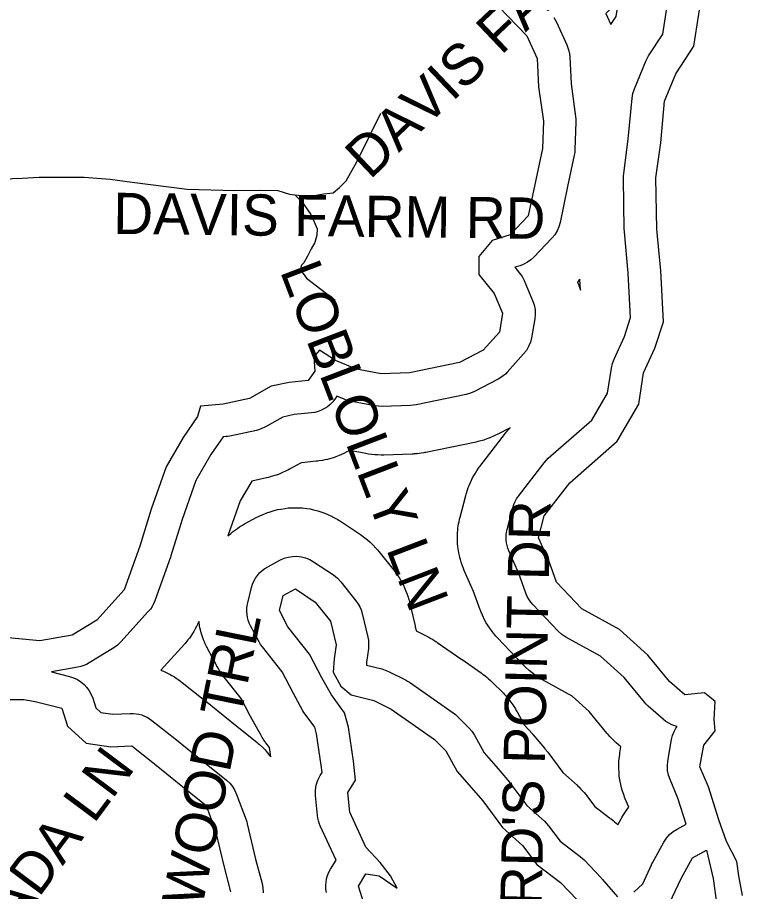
# Model space of a CAD drawing. Extents: x 1950930 to 2061844, y 904556 to 1017002.
# Drawn here: x 1968580 to 1970250, y 972817 to 974830 of the extents above; entities that cross this region are included whole.
import ezdxf

# ---------------------------------------------------------------- set-up
doc = ezdxf.new("R2010")
doc.units = 0
for name, color, linetype in [('Exist Hydrographic Buffer Line', 7, 'Continuous'), ('Exist Hydrographic Lake Shore', 7, 'Continuous'), ('Exist Road Non-System Type 51', 7, 'Continuous'), ('Exist Road Non-System Type 51 Label', 7, 'Continuous')]:
    doc.layers.add(name, color=color, linetype=linetype)

msp = doc.modelspace()

# ---------------------------------------------------------------- linework, layer by layer
at = {"layer": 'Exist Hydrographic Buffer Line'}
for points in [[(1969999.5, 972816), (1970019.9, 972835.2), (1970040, 972878.7), (1970041, 972881), (1970042.2, 972883.2), (1970068.4, 972931.2), (1970074.3, 972940.3), (1970081.4, 972948.5), (1970089.7, 972955.6), (1970098.9, 972961.4), (1970119.7, 972972.6), (1970100.8, 973032.8), (1970082.7, 973075.1), (1970079.2, 973085.3), (1970077.1, 973095.9), (1970076.7, 973106.7), (1970077.7, 973117.5), (1970086.5, 973167.6), (1970088.7, 973176.8), (1970092, 973185.6), (1970096.4, 973193.9), (1970098.9, 973197.6), (1970093.7, 973199), (1970086.6, 973201.7), (1970079.8, 973205.1), (1970073.4, 973209.2), (1970067.4, 973213.9), (1970032.5, 973244.4), (1970028, 973248.7), (1970023.9, 973253.3), (1969977.4, 973310), (1969922.7, 973359.3), (1969843.1, 973403.1), (1969833.4, 973409.4), (1969824.8, 973417.2), (1969767, 973478.3), (1969762.1, 973484.1), (1969757.7, 973490.4), (1969754, 973497.1), (1969751, 973504.2), (1969734.4, 973549.9), (1969711.5, 973602.1), (1969709.2, 973608), (1969707.4, 973614), (1969706.1, 973620.1), (1969705.4, 973626.3), (1969705.1, 973632.6), (1969705.4, 973638.9), (1969706.2, 973645.1), (1969707.5, 973651.2), (1969720.6, 973701.4), (1969722.9, 973708.5), (1969725.9, 973715.5), (1969729.5, 973722.1), (1969733.8, 973728.2), (1969792.6, 973804.6), (1969797.3, 973810), (1969802.5, 973815.1), (1969902.4, 973903.1), (1969939.1, 973965.3), (1969947.8, 974022.9), (1969950.1, 974033.2), (1969953.9, 974043.1), (1969978.1, 974095.7), (1969992.1, 974139.2), (1969986.4, 974241.7), (1969977.8, 974336.4), (1969977.6, 974339.1), (1969977.5, 974341.8), (1969975.3, 974459.5), (1969975.4, 974465.2), (1969976, 974470.9), (1969986.7, 974550), (1969995.2, 974644.3), (1969997.1, 974655.4), (1970000.6, 974666.2), (1970026.8, 974729.4), (1970029.8, 974735.8), (1970033.3, 974741.8), (1970065.9, 974791.5), (1970078.4, 974872.5)], [(1969814.8, 974830.3), (1969818.2, 974824.9), (1969821.1, 974819.2), (1969845, 974766.9), (1969847.7, 974760.3), (1969849.7, 974753.5), (1969851.1, 974746.5), (1969851.8, 974739.4), (1969854.9, 974677.3), (1969865.3, 974602), (1969865.9, 974595.6), (1969866, 974589.2), (1969863.8, 974525.9), (1969863.3, 974519.4), (1969862.2, 974512.9), (1969847, 974441), (1969829.5, 974358.2), (1969826.7, 974348.3), (1969822.6, 974338.8), (1969817.1, 974330), (1969810.5, 974322), (1969769.1, 974278.4), (1969762.2, 974272), (1969754.5, 974266.5), (1969746.2, 974262), (1969737.3, 974258.6), (1969725.7, 974254.9), (1969736.3, 974241.7), (1969742.1, 974233.4), (1969746.6, 974224.4), (1969766.3, 974178.6), (1969769.8, 974168.4), (1969771.8, 974157.8), (1969772.3, 974146.9), (1969771.2, 974136.2), (1969763.6, 974092.6), (1969761.1, 974082.4), (1969757.2, 974072.8), (1969752, 974063.7), (1969745.6, 974055.5), (1969708.6, 974014.1), (1969703.8, 974009.2), (1969698.7, 974004.8), (1969693.1, 974000.9), (1969687.3, 973997.5), (1969632.8, 973969.2), (1969623.3, 973965.1), (1969613.4, 973962.3), (1969497.9, 973938.3), (1969491.6, 973937.2), (1969485.2, 973936.8), (1969419.8, 973934.6), (1969411.4, 973934.8), (1969403.1, 973935.9), (1969346.5, 973946.8), (1969339.3, 973948.6), (1969332.2, 973951), (1969315.6, 973957.9), (1969311, 973951.3), (1969306, 973944.9), (1969300.4, 973939.2), (1969294.2, 973934), (1969287.4, 973929.6), (1969280.3, 973925.9), (1969272.8, 973923), (1969265, 973920.9), (1969257, 973919.6), (1969217.4, 973915.7), (1969191.4, 973910.2), (1969151.4, 973887.6), (1969141.1, 973882.7), (1969130.2, 973879.5), (1969069.1, 973866.4), (1969064.4, 973865.6), (1969059.6, 973865), (1969053.4, 973864.5), (1969025.4, 973823.5), (1968991, 973764.2), (1968959, 973674.1), (1968933.3, 973590.6), (1968932.8, 973589), (1968932.3, 973587.4), (1968896.3, 973487.1), (1968893.5, 973480.3), (1968890, 973473.8), (1968886, 973467.7), (1968881.3, 973462), (1968818.1, 973392.3), (1968810.5, 973384.9), (1968801.8, 973378.7), (1968745.2, 973343.8), (1968739, 973340.4), (1968732.5, 973337.6), (1968725.8, 973335.4), (1968718.9, 973333.9), (1968658, 973323.1), (1968700.1, 973312.6), (1968709.2, 973309.7), (1968717.9, 973305.6), (1968725.9, 973300.5), (1968733.3, 973294.4), (1968739.8, 973287.4), (1968745.4, 973279.7), (1968750, 973271.3), (1968753.4, 973262.4), (1968760.3, 973240.4), (1968772.1, 973229.9), (1968799.2, 973225.7), (1968839.7, 973227.5), (1968846.4, 973227.5), (1968853.1, 973226.9), (1968859.7, 973225.7), (1968866.2, 973224), (1968872.5, 973221.6), (1968878.5, 973218.7), (1968884.3, 973215.3), (1968889.7, 973211.4), (1968942, 973169.9), (1968942.3, 973169.7), (1968942.6, 973169.5), (1968999.2, 973123.7), (1969061.3, 973073.6), (1969068.7, 973066.7), (1969075.1, 973059), (1969080.4, 973050.4), (1969084.5, 973041.2), (1969106.3, 972982.4), (1969107.8, 972978), (1969109, 972973.6), (1969128.3, 972891.9), (1969143.3, 972836.3), (1969145.3, 972825.6), (1969145.8, 972814.8)], [(1969291.5, 972815.1), (1969290.3, 972823), (1969290, 972831), (1969290.6, 972839.1), (1969292, 972847), (1969294.2, 972854.7), (1969297.3, 972862.1), (1969301.1, 972869.2), (1969313.6, 972889.4), (1969277.2, 972968.7), (1969274.9, 972974.5), (1969273, 972980.5), (1969271.6, 972986.6), (1969270.7, 972992.8), (1969266.4, 973038.6), (1969266.2, 973050.7), (1969268, 973062.7), (1969271.7, 973074.2), (1969277.2, 973085), (1969281.3, 973091.8), (1969279.7, 973108.3), (1969268.6, 973180.8), (1969264.6, 973195.9), (1969242.5, 973225.9), (1969239.8, 973229.8), (1969237.3, 973233.9), (1969215.6, 973273.2), (1969215.1, 973274.1), (1969214.6, 973275), (1969189.6, 973323.1), (1969143.9, 973380.7), (1969139.9, 973386.3), (1969136.4, 973392.3), (1969116.8, 973429.3), (1969113.8, 973435.5), (1969111.5, 973442), (1969109.8, 973448.6), (1969108.6, 973455.4), (1969108.1, 973462.2), (1969108.2, 973469), (1969108.9, 973475.9), (1969110.3, 973482.6), (1969119, 973517.5), (1969121.3, 973524.9), (1969124.3, 973532.1), (1969128.1, 973538.9), (1969132.6, 973545.3), (1969137.7, 973551.2), (1969143.3, 973556.5), (1969149.5, 973561.3), (1969156.2, 973565.3), (1969184.5, 973580.6), (1969193.8, 973584.8), (1969203.5, 973587.7), (1969213.5, 973589.3), (1969223.6, 973589.5), (1969233.7, 973588.3), (1969243.5, 973585.8), (1969252.9, 973582), (1969261.7, 973576.9), (1969307.5, 973546.4), (1969316.6, 973539.3), (1969324.5, 973530.9), (1969359.3, 973487.2), (1969364.1, 973480.5), (1969368.1, 973473.4), (1969371.3, 973465.8), (1969373.7, 973457.9), (1969386.7, 973403.4), (1969388, 973396.6), (1969388.7, 973389.8), (1969388.7, 973382.9), (1969388.2, 973376), (1969384.1, 973345.6), (1969383.6, 973338.9), (1969419.2, 973330), (1969427, 973327.6), (1969434.5, 973324.3), (1969473.8, 973304.7), (1969478.4, 973302.1), (1969482.9, 973299.3), (1969539.6, 973260), (1969539.7, 973259.9), (1969539.9, 973259.8), (1969583.5, 973229.3), (1969588.7, 973225.3), (1969593.5, 973220.9), (1969619.6, 973194.7), (1969626.6, 973186.6), (1969632.4, 973177.6), (1969654.5, 973137), (1969681.7, 973106.2), (1969682, 973105.8), (1969682.4, 973105.4), (1969708.5, 973074.9), (1969710.1, 973073), (1969711.6, 973071.1), (1969753, 973015.8), (1969793.4, 972979.2), (1969798.5, 972974.1), (1969803.1, 972968.6), (1969829.5, 972933.4), (1969875.6, 972898.3), (1969880.3, 972894.4), (1969884.7, 972890.1), (1969923.9, 972848.7), (1969925, 972847.5), (1969926.1, 972846.3), (1969962.1, 972804.9)]]:
    msp.add_lwpolyline(points, dxfattribs=at)
for points in [[(1969946.7, 974813.9), (1969958.9, 974832.6), (1969964.9, 974871), (1969964.3, 974870.3), (1969962.9, 974868.5), (1969959, 974863.7), (1969956, 974860.2), (1969952.9, 974856.9), (1969948.7, 974852.4), (1969945.4, 974849.2), (1969942.1, 974846.1), (1969937.5, 974842), (1969934.8, 974839.8)], [(1969876.4, 974202.5), (1969875, 974227.3), (1969869.7, 974221.6), (1969870.7, 974219), (1969872.1, 974215.2), (1969875.7, 974204.9)], [(1969962.4, 972970.8), (1969970, 972984.8), (1969972, 972988.3), (1969974.2, 972991.8), (1969980.1, 973000.9), (1969984.7, 973007.6), (1969988, 973011.7), (1969979.7, 973031), (1969978.2, 973034.7), (1969976.8, 973038.5), (1969973.3, 973048.7), (1969970.9, 973056.5), (1969969.2, 973064.3), (1969967.1, 973074.9), (1969965.9, 973082.9), (1969965.3, 973091), (1969964.8, 973101.8), (1969964.7, 973109.8), (1969965.2, 973117.9), (1969966.3, 973128.6), (1969966.8, 973132.6), (1969967.4, 973136.6), (1969969.8, 973150.5), (1969958.7, 973160.2), (1969957, 973161.7), (1969955.3, 973163.3), (1969950.9, 973167.5), (1969947.6, 973170.8), (1969944.5, 973174.1), (1969940.4, 973178.7), (1969938.9, 973180.4), (1969937.4, 973182.2), (1969896.2, 973232.4), (1969857.3, 973267.4), (1969789.1, 973304.9), (1969785.3, 973307.1), (1969781.7, 973309.4), (1969771.9, 973315.8), (1969764.9, 973320.8), (1969758.2, 973326.4), (1969749.6, 973334.2), (1969746.5, 973337.2), (1969743.4, 973340.3), (1969685.7, 973401.3), (1969683.7, 973403.4), (1969681.8, 973405.6), (1969676.9, 973411.4), (1969673.3, 973415.9), (1969669.9, 973420.5), (1969665.5, 973426.8), (1969662.4, 973431.6), (1969659.5, 973436.5), (1969655.8, 973443.3), (1969653.2, 973448.3), (1969650.8, 973453.6), (1969647.9, 973460.6), (1969646.8, 973463.3), (1969645.8, 973465.9), (1969630.4, 973508.1), (1969608.9, 973557), (1969608, 973559.2), (1969607.1, 973561.4), (1969604.9, 973567.2), (1969603.2, 973571.6), (1969601.8, 973576.1), (1969600, 973582.1), (1969598.8, 973586.6), (1969597.7, 973591.2), (1969596.5, 973597.3), (1969595.6, 973601.9), (1969594.9, 973606.5), (1969594.2, 973612.8), (1969593.7, 973617.4), (1969593.4, 973622.1), (1969593.2, 973628.4), (1969593.1, 973633.1), (1969593.2, 973637.7), (1969593.5, 973644), (1969593.8, 973648.7), (1969594.3, 973653.3), (1969595.2, 973659.6), (1969595.9, 973664.2), (1969596.8, 973668.8), (1969598.1, 973674.9), (1969598.6, 973677.2), (1969599.2, 973679.5), (1969612.2, 973729.6), (1969613, 973732.3), (1969613.8, 973735), (1969616.1, 973742.2), (1969617.9, 973747.5), (1969620, 973752.7), (1969622.9, 973759.7), (1969625.3, 973764.8), (1969627.9, 973769.8), (1969631.5, 973776.3), (1969634.4, 973781.2), (1969637.5, 973785.9), (1969641.8, 973792.1), (1969643.4, 973794.4), (1969645.1, 973796.6), (1969703.9, 973872.9), (1969705.6, 973875), (1969707.3, 973877.1), (1969712, 973882.6), (1969714.5, 973885.4), (1969684.5, 973869.8), (1969681, 973868.1), (1969677.5, 973866.5), (1969668.1, 973862.4), (1969660.9, 973859.6), (1969653.6, 973857.2), (1969643.7, 973854.4), (1969640, 973853.5), (1969636.2, 973852.6), (1969520.7, 973828.6), (1969518.4, 973828.2), (1969516, 973827.7), (1969509.6, 973826.7), (1969504.9, 973826), (1969500.1, 973825.6), (1969493.7, 973825.1), (1969491.3, 973824.9), (1969488.9, 973824.8), (1969423.5, 973822.6), (1969420.4, 973822.6), (1969417.3, 973822.6), (1969408.9, 973822.8), (1969402.7, 973823.1), (1969396.4, 973823.8), (1969388.1, 973824.9), (1969385.1, 973825.4), (1969382, 973825.9), (1969344.4, 973833.1), (1969344.1, 973832.9), (1969338.8, 973830), (1969331.6, 973826.3), (1969326.2, 973823.7), (1969320.6, 973821.4), (1969313.1, 973818.5), (1969307.4, 973816.5), (1969301.7, 973814.8), (1969293.9, 973812.7), (1969288, 973811.3), (1969282.1, 973810.2), (1969274.1, 973809), (1969271.1, 973808.5), (1969268.1, 973808.2), (1969234.6, 973804.8), (1969231.4, 973804.2), (1969206.5, 973790.1), (1969202.8, 973788.1), (1969198.9, 973786.2), (1969188.6, 973781.3), (1969180.8, 973778), (1969172.8, 973775.3), (1969161.9, 973772.1), (1969157.8, 973771), (1969153.6, 973770), (1969119.6, 973762.7), (1969093.1, 973716.9), (1969065.4, 973638.9), (1969064.5, 973636.2), (1969066.7, 973638.2), (1969071, 973642.1), (1969075.5, 973645.7), (1969081.8, 973650.4), (1969086.5, 973653.8), (1969091.4, 973657), (1969098, 973661), (1969100.5, 973662.5), (1969103.1, 973663.9), (1969131.4, 973679.2), (1969134.8, 973680.9), (1969138.2, 973682.5), (1969147.4, 973686.7), (1969154.4, 973689.6), (1969161.6, 973692.1), (1969171.3, 973695), (1969178.7, 973696.9), (1969186.1, 973698.3), (1969196.1, 973699.9), (1969203.6, 973700.8), (1969211.2, 973701.2), (1969221.3, 973701.4), (1969228.9, 973701.3), (1969236.5, 973700.7), (1969246.5, 973699.6), (1969254, 973698.4), (1969261.4, 973696.8), (1969271.3, 973694.3), (1969278.5, 973692.2), (1969285.6, 973689.6), (1969295, 973685.8), (1969302, 973682.7), (1969308.7, 973679.1), (1969317.4, 973674.1), (1969320.7, 973672.2), (1969323.9, 973670.1), (1969369.7, 973639.6), (1969373.2, 973637.1), (1969376.6, 973634.5), (1969385.7, 973627.4), (1969392.3, 973621.8), (1969398.4, 973615.7), (1969406.3, 973607.3), (1969409.2, 973604.1), (1969411.9, 973600.8), (1969446.8, 973557.2), (1969448.7, 973554.8), (1969450.5, 973552.3), (1969455.3, 973545.6), (1969458.7, 973540.5), (1969461.9, 973535.2), (1969465.9, 973528), (1969468.7, 973522.6), (1969471.3, 973517), (1969474.5, 973509.4), (1969476.7, 973503.7), (1969478.6, 973497.8), (1969481, 973490), (1969481.8, 973487), (1969482.6, 973484), (1969495.7, 973429.5), (1969496.2, 973427), (1969496.7, 973424.5), (1969498, 973417.8), (1969523.9, 973404.9), (1969525.6, 973404), (1969527.4, 973403), (1969532.1, 973400.5), (1969535.5, 973398.5), (1969538.9, 973396.4), (1969543.4, 973393.5), (1969545, 973392.5), (1969546.7, 973391.3), (1969603.3, 973352.1), (1969603.4, 973352), (1969603.5, 973352), (1969603.6, 973351.9), (1969603.7, 973351.8), (1969603.9, 973351.7), (1969604, 973351.6), (1969604.1, 973351.6), (1969604.1, 973351.5), (1969647.7, 973321), (1969649.7, 973319.6), (1969651.7, 973318.1), (1969656.9, 973314.1), (1969660.7, 973311.1), (1969664.3, 973307.8), (1969669.2, 973303.4), (1969671, 973301.7), (1969672.7, 973300), (1969698.9, 973273.9), (1969701.6, 973271), (1969704.3, 973268), (1969711.3, 973259.9), (1969716.3, 973253.7), (1969720.9, 973247.1), (1969726.7, 973238.1), (1969728.8, 973234.7), (1969730.8, 973231.2), (1969746.9, 973201.6), (1969765.7, 973180.3), (1969765.8, 973180.2), (1969765.9, 973180), (1969766.3, 973179.6), (1969766.6, 973179.3), (1969766.8, 973179), (1969767.2, 973178.6), (1969767.3, 973178.4), (1969767.4, 973178.3), (1969793.6, 973147.8), (1969794.2, 973147.1), (1969794.8, 973146.4), (1969796.3, 973144.5), (1969797.5, 973143.1), (1969798.6, 973141.6), (1969800.1, 973139.7), (1969800.6, 973139), (1969801.2, 973138.3), (1969836.2, 973091.6), (1969868.6, 973062.3), (1969870.6, 973060.4), (1969872.5, 973058.6), (1969877.6, 973053.5), (1969881.3, 973049.6), (1969884.8, 973045.5), (1969889.4, 973040), (1969891.1, 973037.9), (1969892.7, 973035.8), (1969909.7, 973013.1), (1969943.4, 972987.4), (1969945.2, 972986), (1969947, 972984.6), (1969951.7, 972980.7), (1969955.1, 972977.7), (1969958.5, 972974.6)], [(1969163.4, 973127.8), (1969160.2, 973148.8), (1969152.3, 973159.5), (1969151.3, 973160.9), (1969150.3, 973162.4), (1969147.5, 973166.3), (1969145.6, 973169.3), (1969143.7, 973172.3), (1969141.2, 973176.5), (1969140.3, 973178), (1969139.4, 973179.6), (1969117.6, 973218.8), (1969117.4, 973219.2), (1969117.3, 973219.5), (1969116.8, 973220.4), (1969116.4, 973221.1), (1969116, 973221.8), (1969115.5, 973222.7), (1969115.4, 973223), (1969115.2, 973223.4), (1969095.1, 973262), (1969056.1, 973311.2), (1969054.6, 973313.2), (1969053, 973315.3), (1969049, 973320.9), (1969046.1, 973325.1), (1969043.4, 973329.5), (1969039.9, 973335.4), (1969038.6, 973337.6), (1969037.4, 973339.9), (1969017.8, 973377), (1969016.6, 973379.2), (1969015.5, 973381.5), (1969012.6, 973387.7), (1969010.5, 973392.4), (1969008.6, 973397.2), (1969006.3, 973403.6), (1969004.6, 973408.5), (1969003.2, 973413.4), (1969001.5, 973420), (1969000.3, 973425), (1968999.3, 973430), (1968998.2, 973436.8), (1968997.8, 973439.4), (1968997, 973437.4), (1968994.7, 973432.4), (1968992.3, 973427.5), (1968988.8, 973421), (1968986.1, 973416.2), (1968983.2, 973411.6), (1968979.1, 973405.5), (1968975.9, 973401), (1968972.6, 973396.7), (1968967.9, 973391), (1968966.1, 973388.9), (1968964.3, 973386.9), (1968910.2, 973327.1), (1968911.6, 973326.6), (1968916.3, 973324.7), (1968920.8, 973322.6), (1968926.9, 973319.7), (1968931.3, 973317.5), (1968935.7, 973315), (1968941.5, 973311.6), (1968945.7, 973309), (1968949.8, 973306.1), (1968955.3, 973302.2), (1968957.3, 973300.7), (1968959.3, 973299.2), (1969011.6, 973257.7), (1969011.7, 973257.7), (1969011.8, 973257.6), (1969012.1, 973257.3), (1969012.3, 973257.2), (1969012.5, 973257), (1969012.8, 973256.8), (1969012.9, 973256.7), (1969013, 973256.6), (1969069.6, 973210.8), (1969131.7, 973160.7), (1969134.6, 973158.3), (1969137.4, 973155.8), (1969144.8, 973149), (1969150.1, 973143.7), (1969155.1, 973138), (1969161.5, 973130.3)]]:
    msp.add_lwpolyline(points, close=True, dxfattribs=at)
at = {"layer": 'Exist Hydrographic Lake Shore'}
for points in [[(1969687.5, 974855.6), (1969752.9, 974788), (1969776.8, 974735.7), (1969780.1, 974670.2), (1969791, 974591.7), (1969788.8, 974528.5), (1969773.6, 974456.5), (1969756.1, 974373.7), (1969714.7, 974330.1), (1969673.3, 974317), (1969642.8, 974279.9), (1969642.8, 974238.5), (1969677.7, 974194.9), (1969697.3, 974149.1), (1969689.7, 974105.5), (1969652.6, 974064), (1969598.2, 974035.7), (1969482.7, 974011.7), (1969417.3, 974009.5), (1969360.7, 974020.4), (1969312.7, 974040.1), (1969275.7, 974064), (1969262.6, 974048.8), (1969264.8, 974016.1), (1969249.5, 973994.3), (1969205.9, 973989.9), (1969164.5, 973981.2), (1969114.4, 973952.8), (1969053.4, 973939.8), (1969001.1, 973935.4), (1968994.6, 973911.4), (1968961.9, 973863.4), (1968922.7, 973795.8), (1968887.8, 973697.7), (1968861.7, 973612.7), (1968825.7, 973512.4), (1968762.5, 973442.6), (1968705.9, 973407.7), (1968631.8, 973394.6), (1968542.4, 973403.4)], [(1970151.6, 973104.6), (1970160.4, 973154.8), (1970186.5, 973187.5), (1970184.3, 973213.6), (1970186.5, 973255.1), (1970162.5, 973274.7), (1970116.8, 973270.3), (1970081.9, 973300.9), (1970031.8, 973361.9), (1969966.4, 973420.8), (1969879.3, 973468.8), (1969821.5, 973529.8), (1969804.1, 973577.8), (1969780.1, 973632.3), (1969793.2, 973682.4), (1969852, 973758.8), (1969961, 973854.7), (1970011.1, 973939.8), (1970022, 974011.7), (1970048.1, 974068.4), (1970067.7, 974129.5), (1970061.2, 974247.2), (1970052.5, 974343.1), (1970050.3, 974460.9), (1970061.2, 974541.6), (1970069.9, 974637.5), (1970096.1, 974700.8), (1970137.5, 974764), (1970152.7, 974862.1)], [(1969404.2, 972705.6), (1969365, 972829.9), (1969382.4, 972858.2), (1969413, 972853.9), (1969454.4, 972825.5), (1969439.1, 972853.9), (1969415.1, 972884.4), (1969382.4, 972919.3), (1969345.4, 972999.9), (1969341, 973045.7), (1969358.5, 973074.1), (1969354.1, 973117.7), (1969342.1, 973196.2), (1969333.4, 973228.9), (1969302.9, 973270.3), (1969281.1, 973309.6), (1969252.8, 973364.1), (1969202.7, 973427.3), (1969183.1, 973464.4), (1969191.8, 973499.3), (1969220.1, 973514.6), (1969265.9, 973484), (1969300.7, 973440.4), (1969313.8, 973385.9), (1969309.5, 973353.2), (1969307.3, 973322.7), (1969324.7, 973290), (1969348.7, 973270.3), (1969401, 973257.2), (1969440.2, 973237.6), (1969496.8, 973198.4), (1969540.4, 973167.8), (1969566.6, 973141.7), (1969592.7, 973093.7), (1969625.4, 973056.6), (1969651.6, 973026.1), (1969697.3, 972965.1), (1969743.1, 972923.6), (1969775.8, 972880), (1969830.2, 972838.6), (1969869.5, 972797.2)], [(1968557.7, 973259.4), (1968594.7, 973259.4)], [(1968594.7, 973259.4), (1968620.9, 973255.1), (1968681.9, 973239.8), (1968695, 973198.4), (1968738.5, 973159.1), (1968795.2, 973150.4), (1968843.1, 973152.6), (1968895.4, 973111.2), (1968952.1, 973065.4), (1969014.2, 973015.2), (1969036, 972956.3), (1969055.6, 972873.5), (1969070.8, 972816.8)], [(1970249.7, 972808.1), (1970241, 972853.8), (1970236.6, 972886.6), (1970212.7, 972932.3), (1970195.2, 972982.5), (1970171.3, 973058.8), (1970151.6, 973104.6)], [(1970081.9, 972790.6), (1970108.1, 972847.3), (1970134.2, 972895.3), (1970166.9, 972912.7), (1970182.1, 972847.3), (1970190.9, 972786.3)]]:
    msp.add_lwpolyline(points, dxfattribs=at)
at = {"layer": 'Exist Road Non-System Type 51'}
for points in [[(1969218.5, 974421.9), (1969235.8, 974420.2), (1969264.1, 974420.2), (1969284.5, 974424.1), (1969307, 974426.1), (1969321.6, 974438.8), (1969337.2, 974454.3), (1969361.6, 974498.2), (1969417.1, 974610.3)], [(1968240, 974526.5), (1968256, 974513.3), (1968314, 974451.4), (1968335.5, 974440.2), (1968346.2, 974434.3), (1968361.4, 974431.9), (1968382.8, 974429.9), (1968406.1, 974430.9), (1968457.4, 974436.3), (1968567.5, 974459.2), (1968590.9, 974460.2), (1968629.9, 974462.6), (1968733.2, 974462.6), (1968793.2, 974458.2), (1968844.4, 974450.9), (1968970.6, 974434.8), (1969080.8, 974431.9), (1969138.4, 974432.9), (1969179.2, 974431.9), (1969206.6, 974423.1), (1969218.5, 974421.9)], [(1969218.5, 974421.9), (1969235.8, 974404.6), (1969243.6, 974393.9), (1969255.2, 974376.3), (1969263.1, 974359.8), (1969269.9, 974343.2), (1969269, 974328.6), (1969265, 974312), (1969256.2, 974297.4), (1969247.5, 974280.8), (1969239.8, 974265.2), (1969233.9, 974259.6), (1969232.9, 974254.7), (1969232.9, 974247.6), (1969237.8, 974240.6), (1969245.9, 974230.2), (1969311.4, 974178.9)]]:
    msp.add_lwpolyline(points, dxfattribs=at)

# ---------------------------------------------------------------- texts
at = {"layer": 'Exist Road Non-System Type 51 Label'}
for s, rotation, p in [('  DAVIS FARM RD', 43.5049, (1969340.2, 974406.4)), ('  DAVIS FARM RD', 359.3352, (1968729.6, 974332.6)), ('  LOBLOLLY LN', 290.9125, (1969158.6, 974312.6)), ("  WILLIFORD'S POINT DR", 88.707, (1969773.7, 972203.8)), ('  SOUTH LAKEWOOD TRL', 78.5202, (1968830.7, 971920.1)), ('  FLETCH-ADA LN', 53.25, (1968215.1, 972247.8))]:
    msp.add_text(s, height=95, rotation=rotation, dxfattribs=at).set_placement(p)

doc.saveas('drawing.dxf')
